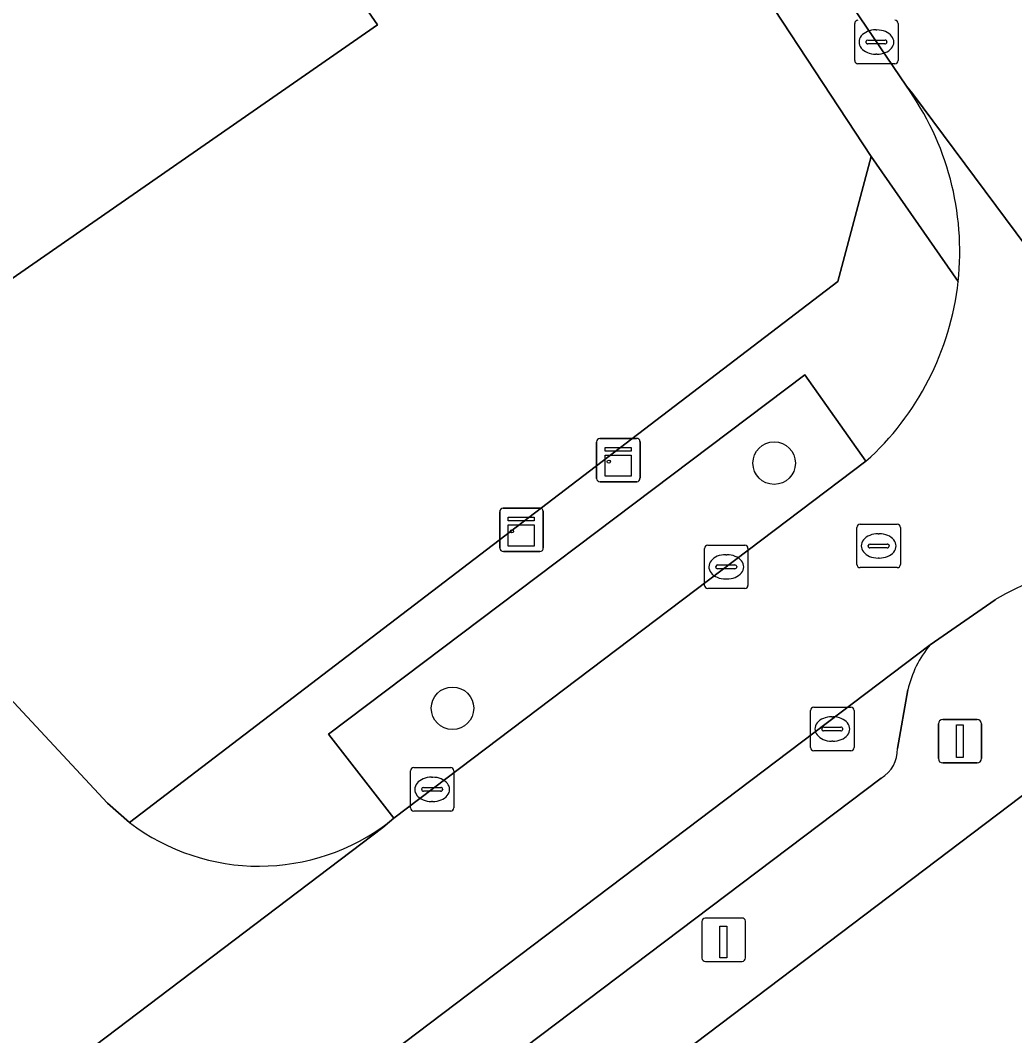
# Model space of a CAD drawing. Extents: x 157445 to 158888, y 383061 to 384688.
# Drawn here: x 158086.4 to 158109.31, y 383747.16 to 383770.54 of the extents above; entities that cross this region are included whole.
import ezdxf

# ---------------------------------------------------------------- set-up
doc = ezdxf.new("R2010")
doc.units = 0
for name, color, linetype in [('IMGEO_Boom', 7, 'Continuous'), ('IMGEO_Erf', 7, 'Continuous'), ('IMGEO_Groenvoorziening', 7, 'Continuous'), ('IMGEO_Kast', 7, 'Continuous'), ('IMGEO_Kolk', 7, 'Continuous'), ('IMGEO_Laadpaal', 7, 'Continuous'), ('IMGEO_Lichtmast', 7, 'Continuous'), ('IMGEO_Pand', 7, 'Continuous'), ('IMGEO_Parkeervlak_open', 7, 'Continuous'), ('IMGEO_Rijbaan_lokaal_open', 7, 'Continuous'), ('IMGEO_Rioolput', 7, 'Continuous'), ('IMGEO_Voetpad_open', 7, 'Continuous')]:
    doc.layers.add(name, color=color, linetype=linetype)

msp = doc.modelspace()

# ---------------------------------------------------------------- linework, layer by layer
at = {"layer": 'IMGEO_Boom'}
for centre in [(158103.767, 383760.344), (158096.357, 383754.7)]:
    msp.add_circle(centre, 0.489, dxfattribs=at)
at = {"layer": 'IMGEO_Erf'}
for points in [[(158060.03, 383782.536), (158082.832, 383758.412), (158085.424, 383755.713), (158088.408, 383752.514), (158088.915, 383752.071), (158105.231, 383764.526), (158106, 383767.404), (158102.476, 383772.768), (158100.515, 383775.638), (158094.613, 383784.183), (158087.372, 383794.797), (158083.723, 383800.172), (158081.57, 383803.343), (158055.225, 383841.708), (158054.299, 383841.496)], [(158159.53, 383686.796), (158115.18, 383751.638), (158112.77, 383755.176), (158090.879, 383738.62), (158093.921, 383734.147), (158096.165, 383735.673), (158096.385, 383735.35), (158098.374, 383736.702), (158100.032, 383734.264), (158098.043, 383732.911), (158098.351, 383732.459), (158096.107, 383730.933), (158097.407, 383728.69), (158099.743, 383730.355), (158102.769, 383726.11), (158104.696, 383723.407), (158102.361, 383721.742), (158103.53, 383719.802), (158105.866, 383721.467), (158108.891, 383717.223)]]:
    msp.add_lwpolyline(points, dxfattribs=at)
msp.add_lwpolyline([(158075.723, 383778.949), (158065.588, 383793.552), (158074.357, 383799.638), (158084.492, 383785.035), (158094.626, 383770.433), (158085.857, 383764.347)], close=True, dxfattribs=at)
at = {"layer": 'IMGEO_Groenvoorziening'}
msp.add_lwpolyline([(158105.878, 383760.387), (158104.474, 383762.374), (158093.498, 383754.106), (158095.009, 383752.167)], close=True, dxfattribs=at)
at = {"layer": 'IMGEO_Kast'}
for p, q in [((158099.676, 383759.989), (158099.676, 383760.83)), ((158099.676, 383760.83), (158099.676, 383759.989)), ((158099.751, 383760.914), (158100.592, 383760.914)), ((158100.592, 383760.914), (158099.751, 383760.914)), ((158100.676, 383760.839), (158100.676, 383759.998)), ((158100.676, 383759.998), (158100.676, 383760.839)), ((158100.601, 383759.914), (158099.76, 383759.914)), ((158099.76, 383759.914), (158100.601, 383759.914)), ((158097.447, 383758.384), (158097.447, 383759.225)), ((158097.447, 383759.225), (158097.447, 383758.384)), ((158097.522, 383759.309), (158098.363, 383759.309)), ((158098.363, 383759.309), (158097.522, 383759.309)), ((158098.447, 383759.234), (158098.447, 383758.393)), ((158098.447, 383758.393), (158098.447, 383759.234)), ((158098.372, 383758.309), (158097.531, 383758.309)), ((158097.531, 383758.309), (158098.372, 383758.309))]:
    msp.add_line(p, q, dxfattribs=at)
for points in [[(158099.871, 383760.704), (158100.471, 383760.704), (158100.471, 383760.619), (158099.871, 383760.619), (158099.871, 383760.704)], [(158099.871, 383760.529), (158100.471, 383760.529), (158100.471, 383760.04), (158099.871, 383760.04), (158099.871, 383760.529)], [(158097.642, 383759.099), (158098.242, 383759.099), (158098.242, 383759.014), (158097.642, 383759.014), (158097.642, 383759.099)], [(158097.642, 383758.924), (158098.242, 383758.924), (158098.242, 383758.435), (158097.642, 383758.435), (158097.642, 383758.924)]]:
    msp.add_lwpolyline(points, dxfattribs=at)
for centre in [(158099.955, 383760.378), (158097.726, 383758.773)]:
    msp.add_circle(centre, 0.0377, dxfattribs=at)
for centre, start, end in [((158099.754, 383760.836), 92.4484, 184.2845), ((158099.754, 383760.836), 92.4484, 184.2845), ((158100.598, 383760.836), 2.4484, 94.2845), ((158100.598, 383760.836), 2.4484, 94.2845), ((158099.754, 383759.992), 182.4484, 274.2845), ((158099.754, 383759.992), 182.4484, 274.2845), ((158100.598, 383759.992), 272.4484, 4.2845), ((158100.598, 383759.992), 272.4484, 4.2845), ((158097.525, 383759.231), 92.4484, 184.2845), ((158097.525, 383759.231), 92.4484, 184.2845), ((158098.369, 383759.231), 2.4484, 94.2845), ((158098.369, 383759.231), 2.4484, 94.2845), ((158097.525, 383758.387), 182.4484, 274.2845), ((158097.525, 383758.387), 182.4484, 274.2845), ((158098.369, 383758.387), 272.4484, 4.2845), ((158098.369, 383758.387), 272.4484, 4.2845)]:
    msp.add_arc(centre, 0.0779, start, end, dxfattribs=at)
at = {"layer": 'IMGEO_Kolk'}
for p, q in [((158105.621, 383769.612), (158105.621, 383770.464)), ((158106.622, 383770.464), (158106.622, 383769.612)), ((158106.109, 383770.318), (158106.134, 383770.318)), ((158105.88, 383770.032), (158105.88, 383770.044)), ((158106.318, 383769.995), (158105.92, 383769.995)), ((158105.923, 383770.081), (158106.321, 383770.081)), ((158106.364, 383770.044), (158106.364, 383770.032)), ((158106.132, 383769.758), (158106.107, 383769.758)), ((158106.548, 383769.538), (158105.696, 383769.538)), ((158102.237, 383758.456), (158103.089, 383758.456)), ((158102.162, 383757.53), (158102.162, 383758.382)), ((158102.65, 383758.236), (158102.675, 383758.236)), ((158103.163, 383758.382), (158103.163, 383757.53)), ((158102.464, 383757.999), (158102.862, 383757.999)), ((158102.421, 383757.95), (158102.421, 383757.962)), ((158102.859, 383757.913), (158102.461, 383757.913)), ((158102.905, 383757.962), (158102.905, 383757.95)), ((158102.673, 383757.676), (158102.648, 383757.676)), ((158103.089, 383757.456), (158102.237, 383757.456)), ((158104.68, 383754.723), (158105.532, 383754.723)), ((158104.605, 383753.797), (158104.605, 383754.649)), ((158105.093, 383754.503), (158105.118, 383754.503)), ((158105.606, 383754.649), (158105.606, 383753.797)), ((158104.907, 383754.266), (158105.305, 383754.266)), ((158104.864, 383754.217), (158104.864, 383754.229)), ((158105.302, 383754.18), (158104.904, 383754.18)), ((158105.348, 383754.229), (158105.348, 383754.217)), ((158105.116, 383753.943), (158105.091, 383753.943)), ((158105.532, 383753.723), (158104.68, 383753.723)), ((158095.463, 383753.333), (158096.315, 383753.333)), ((158095.388, 383752.407), (158095.388, 383753.259)), ((158095.876, 383753.113), (158095.901, 383753.113)), ((158096.389, 383753.259), (158096.389, 383752.407)), ((158095.647, 383752.827), (158095.647, 383752.839)), ((158095.69, 383752.876), (158096.088, 383752.876)), ((158096.131, 383752.839), (158096.131, 383752.827)), ((158096.085, 383752.79), (158095.687, 383752.79)), ((158095.899, 383752.553), (158095.874, 383752.553)), ((158096.315, 383752.333), (158095.463, 383752.333))]:
    msp.add_line(p, q, dxfattribs=at)
for points in [[(158105.621, 383769.612), (158105.621, 383770.464)], [(158106.622, 383770.464), (158106.622, 383769.612)], [(158106.548, 383769.538), (158105.696, 383769.538)], [(158102.237, 383758.456), (158103.089, 383758.456)], [(158102.162, 383757.53), (158102.162, 383758.382)], [(158103.163, 383758.382), (158103.163, 383757.53)], [(158103.089, 383757.456), (158102.237, 383757.456)], [(158104.68, 383754.723), (158105.532, 383754.723)], [(158104.605, 383753.797), (158104.605, 383754.649)], [(158105.606, 383754.649), (158105.606, 383753.797)], [(158105.532, 383753.723), (158104.68, 383753.723)], [(158095.463, 383753.333), (158096.315, 383753.333)], [(158095.388, 383752.407), (158095.388, 383753.259)], [(158096.389, 383753.259), (158096.389, 383752.407)], [(158096.315, 383752.333), (158095.463, 383752.333)]]:
    msp.add_lwpolyline(points, dxfattribs=at)
for centre, radius, start, end in [((158105.698, 383770.462), 0.0765, 91.552, 178.448), ((158105.698, 383770.462), 0.0765, 91.552, 178.448), ((158106.546, 383770.462), 0.0765, 1.552, 88.448), ((158106.546, 383770.462), 0.0765, 1.552, 88.448), ((158105.92, 383770.041), 0.0403, 85.8775, 175.7526), ((158105.917, 383770.031), 0.0366, 178.938, 274.7102), ((158106.321, 383770.038), 0.043, 264.8664, 352.4533), ((158106.325, 383770.043), 0.0386, 1.7309, 96.639), ((158105.698, 383769.614), 0.0765, 181.552, 268.448), ((158105.698, 383769.614), 0.0765, 181.552, 268.448), ((158106.546, 383769.614), 0.0765, 271.552, 358.448), ((158106.546, 383769.614), 0.0765, 271.552, 358.448), ((158102.239, 383758.38), 0.0765, 91.552, 178.448), ((158102.239, 383758.38), 0.0765, 91.552, 178.448), ((158103.087, 383758.38), 0.0765, 1.552, 88.448), ((158103.087, 383758.38), 0.0765, 1.552, 88.448), ((158102.461, 383757.959), 0.0403, 85.8775, 175.7526), ((158102.866, 383757.961), 0.0386, 1.7309, 96.639), ((158102.458, 383757.949), 0.0366, 178.938, 274.7102), ((158102.862, 383757.956), 0.043, 264.8664, 352.4533), ((158102.239, 383757.532), 0.0765, 181.552, 268.448), ((158102.239, 383757.532), 0.0765, 181.552, 268.448), ((158103.087, 383757.532), 0.0765, 271.552, 358.448), ((158103.087, 383757.532), 0.0765, 271.552, 358.448), ((158104.682, 383754.647), 0.0765, 91.552, 178.448), ((158104.682, 383754.647), 0.0765, 91.552, 178.448), ((158105.53, 383754.647), 0.0765, 1.552, 88.448), ((158105.53, 383754.647), 0.0765, 1.552, 88.448), ((158104.904, 383754.226), 0.0403, 85.8775, 175.7526), ((158105.309, 383754.228), 0.0386, 1.7309, 96.639), ((158104.901, 383754.216), 0.0366, 178.938, 274.7102), ((158105.305, 383754.223), 0.043, 264.8664, 352.4533), ((158104.682, 383753.799), 0.0765, 181.552, 268.448), ((158104.682, 383753.799), 0.0765, 181.552, 268.448), ((158105.53, 383753.799), 0.0765, 271.552, 358.448), ((158105.53, 383753.799), 0.0765, 271.552, 358.448), ((158095.465, 383753.257), 0.0765, 91.552, 178.448), ((158095.465, 383753.257), 0.0765, 91.552, 178.448), ((158096.313, 383753.257), 0.0765, 1.552, 88.448), ((158096.313, 383753.257), 0.0765, 1.552, 88.448), ((158095.687, 383752.836), 0.0403, 85.8775, 175.7526), ((158096.092, 383752.838), 0.0386, 1.7309, 96.639), ((158095.684, 383752.826), 0.0366, 178.938, 274.7102), ((158096.088, 383752.833), 0.043, 264.8664, 352.4533), ((158095.465, 383752.409), 0.0765, 181.552, 268.448), ((158095.465, 383752.409), 0.0765, 181.552, 268.448), ((158096.313, 383752.409), 0.0765, 271.552, 358.448), ((158096.313, 383752.409), 0.0765, 271.552, 358.448)]:
    msp.add_arc(centre, radius, start, end, dxfattribs=at)
for centre, major_axis, ratio, start_param, end_param in [((158106.108, 383770.038), (-0.387, 0.002), 0.722429, 4.712389, 7.853982), ((158106.133, 383770.038), (-0.39, 0.002), 0.717154, 1.570796, 4.712389), ((158102.649, 383757.956), (-0.387, 0.002), 0.722429, 4.712389, 7.853982), ((158102.674, 383757.956), (-0.39, 0.002), 0.717154, 1.570796, 4.712389), ((158105.092, 383754.223), (-0.387, 0.002), 0.722429, 4.712389, 7.853982), ((158105.117, 383754.223), (-0.39, 0.002), 0.717154, 1.570796, 4.712389), ((158095.875, 383752.833), (-0.387, 0.002), 0.722429, 4.712389, 7.853982), ((158095.9, 383752.833), (-0.39, 0.002), 0.717154, 1.570796, 4.712389)]:
    msp.add_ellipse(centre, major_axis=major_axis, ratio=ratio, start_param=start_param, end_param=end_param, dxfattribs=at)
at = {"layer": 'IMGEO_Laadpaal'}
for p, q in [((158103.019, 383749.871), (158102.178, 383749.871)), ((158103.019, 383749.871), (158102.178, 383749.871)), ((158103.103, 383748.955), (158103.103, 383749.796)), ((158103.103, 383748.955), (158103.103, 383749.796)), ((158102.103, 383749.787), (158102.103, 383748.946)), ((158102.103, 383749.787), (158102.103, 383748.946)), ((158102.187, 383748.871), (158103.028, 383748.871)), ((158102.187, 383748.871), (158103.028, 383748.871))]:
    msp.add_line(p, q, dxfattribs=at)
msp.add_lwpolyline([(158102.518, 383749.684), (158102.678, 383749.684), (158102.678, 383748.951), (158102.518, 383748.951), (158102.518, 383749.684)], dxfattribs=at)
for centre, start, end in [((158102.181, 383749.793), 92.4484, 184.2845), ((158102.181, 383749.793), 92.4484, 184.2845), ((158103.025, 383749.793), 2.4484, 94.2845), ((158103.025, 383749.793), 2.4484, 94.2845), ((158102.181, 383748.949), 182.4484, 274.2845), ((158102.181, 383748.949), 182.4484, 274.2845), ((158103.025, 383748.949), 272.4484, 4.2845), ((158103.025, 383748.949), 272.4484, 4.2845)]:
    msp.add_arc(centre, 0.0779, start, end, dxfattribs=at)
at = {"layer": 'IMGEO_Lichtmast'}
for p, q in [((158107.549, 383753.541), (158107.549, 383754.341)), ((158107.549, 383754.341), (158107.549, 383753.541)), ((158107.649, 383754.441), (158108.439, 383754.441)), ((158108.439, 383754.441), (158107.649, 383754.441)), ((158108.539, 383754.341), (158108.539, 383753.541)), ((158108.539, 383753.541), (158108.539, 383754.341)), ((158108.439, 383753.441), (158107.649, 383753.441)), ((158107.649, 383753.441), (158108.439, 383753.441))]:
    msp.add_line(p, q, dxfattribs=at)
msp.add_lwpolyline([(158107.969, 383754.316), (158108.119, 383754.316), (158108.119, 383753.566), (158107.969, 383753.566), (158107.969, 383754.316)], dxfattribs=at)
for centre, start, end in [((158107.649, 383754.341), 90, 180), ((158107.649, 383754.341), 90, 180), ((158108.439, 383754.341), 0, 90), ((158108.439, 383754.341), 360, 90), ((158107.649, 383753.541), 180, 270), ((158107.649, 383753.541), 180, 270), ((158108.439, 383753.541), 270, 0), ((158108.439, 383753.541), 270, 0)]:
    msp.add_arc(centre, 0.1, start, end, dxfattribs=at)
at = {"layer": 'IMGEO_Pand'}
msp.add_lwpolyline([(158075.723, 383778.949), (158085.857, 383764.347), (158094.626, 383770.433), (158084.492, 383785.035)], close=True, dxfattribs=at)
at = {"layer": 'IMGEO_Parkeervlak_open'}
for points in [[(158107.361, 383756.16), (158066.3, 383725.122)], [(158106.606, 383753.771), (158106.845, 383755.122)], [(158069.58, 383725.405), (158088.649, 383739.769), (158093.392, 383743.4), (158106.233, 383753.094)]]:
    msp.add_lwpolyline(points, dxfattribs=at)
for centre, radius, start, end in [((158109.242, 383754.578), 2.458, 139.9274, 167.2077), ((158105.845, 383753.749), 0.761, 300.6412, 1.6528)]:
    msp.add_arc(centre, radius, start, end, dxfattribs=at)
at = {"layer": 'IMGEO_Rijbaan_lokaal_open'}
msp.add_lwpolyline([(158104.309, 383782.4), (158099.211, 383789.817), (158099.105, 383789.878), (158097.04, 383792.967), (158095.953, 383794.446), (158094.06, 383797.323), (158089.558, 383794.264), (158098.261, 383781.605), (158101.97, 383775.986), (158103.888, 383773.339), (158106.811, 383769.02), (158106.953, 383768.851), (158116.748, 383755.69), (158116.774, 383755.649), (158118.03, 383753.787), (158119.753, 383751.253), (158121.597, 383748.519), (158122.202, 383747.68), (158126.009, 383750.262)], close=True, dxfattribs=at)
for points in [[(158088.915, 383752.071), (158088.408, 383752.514), (158085.424, 383755.713), (158082.832, 383758.412), (158060.03, 383782.536)], [(158116.774, 383755.649), (158116.748, 383755.69), (158106.953, 383768.851), (158106.811, 383769.02)], [(158105.878, 383760.387), (158095.009, 383752.167), (158094.906, 383752.087), (158094.755, 383751.957), (158083.715, 383743.6), (158083.557, 383743.502), (158082.685, 383742.884), (158064.288, 383728.906), (158063.651, 383728.486), (158066.3, 383725.122), (158107.361, 383756.16)], [(158107.361, 383756.16), (158108.853, 383757.198)], [(158083.557, 383743.502), (158083.715, 383743.6), (158094.755, 383751.957), (158094.906, 383752.087)]]:
    msp.add_lwpolyline(points, dxfattribs=at)
for centre, radius, start, end in [((158101.558, 383765.221), 6.483, 353.8259, 35.8719), ((158101.557, 383765.221), 6.484, 311.7945, 353.8303), ((158111.939, 383751.957), 6.082, 78.9286, 120.4937), ((158091.9, 383755.997), 4.932, 232.7503, 307.5557)]:
    msp.add_arc(centre, radius, start, end, dxfattribs=at)
at = {"layer": 'IMGEO_Rioolput'}
for p, q in [((158105.748, 383758.938), (158106.6, 383758.938)), ((158105.673, 383758.012), (158105.673, 383758.864)), ((158106.161, 383758.718), (158106.186, 383758.718)), ((158106.674, 383758.864), (158106.674, 383758.012)), ((158105.932, 383758.432), (158105.932, 383758.444)), ((158105.975, 383758.481), (158106.373, 383758.481)), ((158106.416, 383758.444), (158106.416, 383758.432)), ((158106.37, 383758.395), (158105.972, 383758.395)), ((158106.184, 383758.158), (158106.159, 383758.158)), ((158106.6, 383757.938), (158105.748, 383757.938))]:
    msp.add_line(p, q, dxfattribs=at)
for points in [[(158105.748, 383758.938), (158106.6, 383758.938)], [(158105.673, 383758.012), (158105.673, 383758.864)], [(158106.674, 383758.864), (158106.674, 383758.012)], [(158106.6, 383757.938), (158105.748, 383757.938)]]:
    msp.add_lwpolyline(points, dxfattribs=at)
for centre, radius, start, end in [((158105.75, 383758.862), 0.0765, 91.552, 178.448), ((158105.75, 383758.862), 0.0765, 91.552, 178.448), ((158106.598, 383758.862), 0.0765, 1.552, 88.448), ((158106.598, 383758.862), 0.0765, 1.552, 88.448), ((158105.972, 383758.441), 0.0403, 85.8775, 175.7526), ((158106.377, 383758.443), 0.0386, 1.7309, 96.639), ((158105.969, 383758.431), 0.0366, 178.938, 274.7102), ((158106.373, 383758.438), 0.043, 264.8664, 352.4533), ((158105.75, 383758.014), 0.0765, 181.552, 268.448), ((158105.75, 383758.014), 0.0765, 181.552, 268.448), ((158106.598, 383758.014), 0.0765, 271.552, 358.448), ((158106.598, 383758.014), 0.0765, 271.552, 358.448)]:
    msp.add_arc(centre, radius, start, end, dxfattribs=at)
for centre, major_axis, ratio, start_param, end_param in [((158106.16, 383758.438), (-0.387, 0.002), 0.722429, 4.712389, 7.853982), ((158106.185, 383758.438), (-0.39, 0.002), 0.717154, 1.570796, 4.712389)]:
    msp.add_ellipse(centre, major_axis=major_axis, ratio=ratio, start_param=start_param, end_param=end_param, dxfattribs=at)
at = {"layer": 'IMGEO_Voetpad_open'}
for points in [[(158048.821, 383853.725), (158047.404, 383852.735), (158052.445, 383845.49), (158055.225, 383841.708), (158081.57, 383803.343), (158083.723, 383800.172), (158087.372, 383794.797), (158094.613, 383784.183), (158100.515, 383775.638), (158102.476, 383772.768), (158106, 383767.404), (158108.003, 383764.524)], [(158106.811, 383769.02), (158103.888, 383773.339), (158101.97, 383775.986), (158098.261, 383781.605), (158089.558, 383794.264), (158086.867, 383798.223), (158086.592, 383798.626), (158082.795, 383804.174), (158048.821, 383853.725)], [(158108.003, 383764.524), (158106, 383767.404), (158105.231, 383764.526), (158088.915, 383752.071)], [(158094.906, 383752.087), (158095.009, 383752.167), (158093.498, 383754.106), (158104.474, 383762.374), (158105.878, 383760.387)], [(158089.464, 383737.55), (158090.879, 383738.62), (158112.77, 383755.176), (158113.107, 383757.926)], [(158108.853, 383757.198), (158107.361, 383756.16)], [(158106.845, 383755.122), (158106.606, 383753.771)], [(158106.233, 383753.094), (158093.392, 383743.4), (158094.078, 383742.533), (158089.331, 383738.905), (158088.649, 383739.769), (158069.58, 383725.405)]]:
    msp.add_lwpolyline(points, dxfattribs=at)
for centre, radius, start, end in [((158101.558, 383765.221), 6.483, 353.8259, 35.8719), ((158101.557, 383765.221), 6.484, 311.7945, 353.8303), ((158111.939, 383751.957), 6.082, 78.9286, 120.4937), ((158109.242, 383754.578), 2.458, 139.9274, 167.2077), ((158105.845, 383753.749), 0.761, 300.6412, 1.6528), ((158091.9, 383755.997), 4.932, 232.7503, 307.5557)]:
    msp.add_arc(centre, radius, start, end, dxfattribs=at)

doc.saveas('drawing.dxf')
